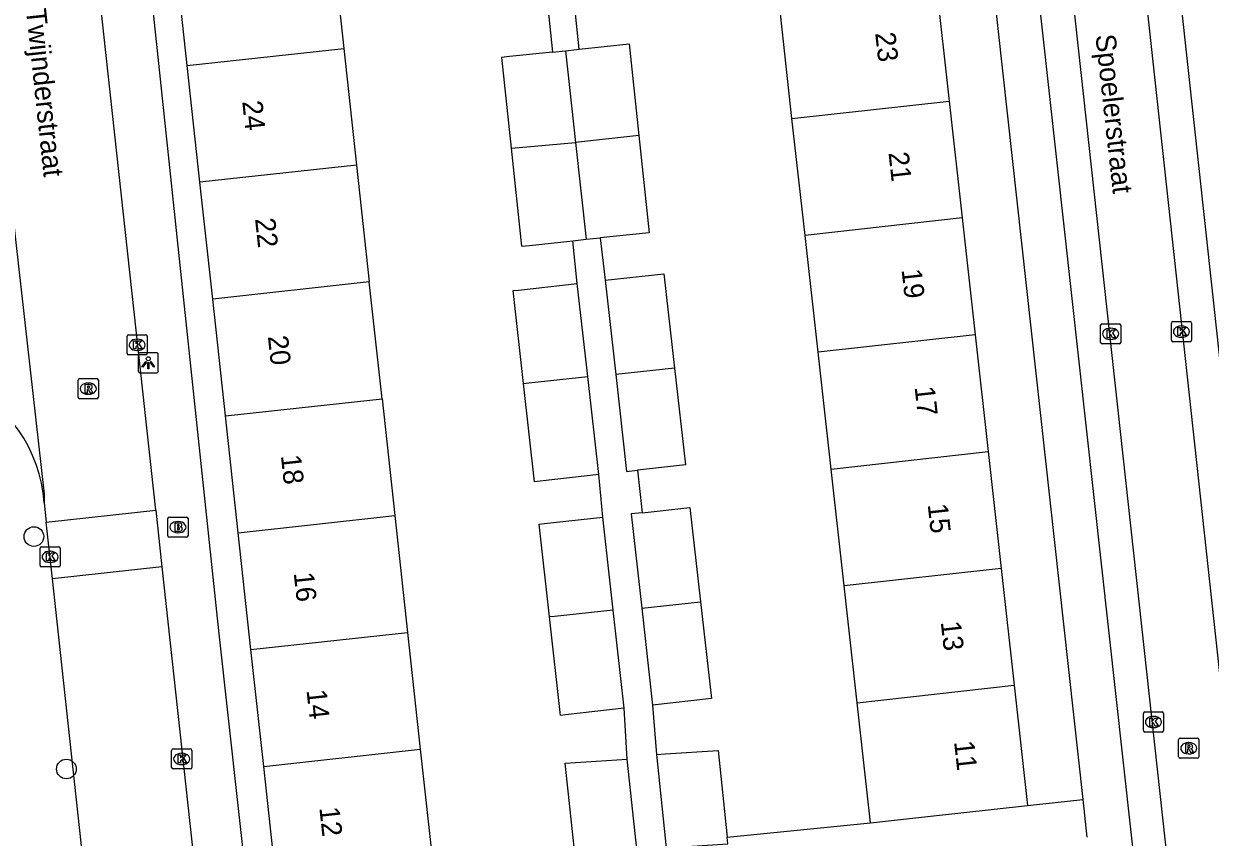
# Model space of a CAD drawing. Extents: x 160026 to 161302, y 384757 to 385701.
# Drawn here: x 161055.6 to 161114.5, y 385122.4 to 385162.9 of the extents above; entities that cross this region are included whole.
import ezdxf

# ---------------------------------------------------------------- set-up
doc = ezdxf.new("R2010")
doc.units = 0
for name, color, linetype in [('IMGEO_Boom', 7, 'Continuous'), ('IMGEO_Brandkraan', 7, 'Continuous'), ('IMGEO_Kolk', 7, 'Continuous'), ('IMGEO_Lichtpunt', 7, 'Continuous'), ('IMGEO_Openbare_ruimte_label', 7, 'Continuous'), ('IMGEO_Pand', 7, 'Continuous'), ('IMGEO_Pand_nummerreeks', 7, 'Continuous'), ('IMGEO_Rijbaan_lokaal_open', 7, 'Continuous'), ('IMGEO_Rioolput', 7, 'Continuous'), ('IMGEO_Voetpad_open', 7, 'Continuous')]:
    doc.layers.add(name, color=color, linetype=linetype)

msp = doc.modelspace()

# ---------------------------------------------------------------- linework, layer by layer
at = {"layer": 'IMGEO_Boom'}
for centre in [(161056.09, 385137.38), (161057.705, 385125.83)]:
    msp.add_circle(centre, 0.489, dxfattribs=at)
at = {"layer": 'IMGEO_Brandkraan'}
for p, q in [((161062.746, 385137.422), (161062.746, 385138.274)), ((161062.821, 385138.348), (161063.673, 385138.348)), ((161063.234, 385138.128), (161063.259, 385138.128)), ((161063.747, 385138.274), (161063.747, 385137.422)), ((161063.257, 385137.568), (161063.232, 385137.568)), ((161063.673, 385137.348), (161062.821, 385137.348))]:
    msp.add_line(p, q, dxfattribs=at)
for points in [[(161062.746, 385137.422), (161062.746, 385138.274)], [(161062.821, 385138.348), (161063.673, 385138.348)], [(161063.094, 385138.048), (161063.094, 385137.648), (161063.307, 385137.648)], [(161063.325, 385138.048), (161063.094, 385138.048)], [(161063.747, 385138.274), (161063.747, 385137.422)], [(161063.273, 385137.967), (161063.219, 385137.967), (161063.219, 385137.891)], [(161063.219, 385137.891), (161063.272, 385137.891)], [(161063.281, 385137.815), (161063.219, 385137.815), (161063.219, 385137.734)], [(161063.219, 385137.734), (161063.281, 385137.734)], [(161063.673, 385137.348), (161062.821, 385137.348)]]:
    msp.add_lwpolyline(points, dxfattribs=at)
for centre, radius, start, end in [((161062.823, 385138.272), 0.0765, 91.55205, 178.44795), ((161062.823, 385138.272), 0.0765, 91.55205, 178.44795), ((161063.329, 385137.903), 0.145, 59.4692, 91.53667), ((161063.354, 385137.95), 0.0922, 285.51372, 58.15012), ((161063.671, 385138.272), 0.0765, 1.55205, 88.44795), ((161063.671, 385138.272), 0.0765, 1.55205, 88.44795), ((161063.274, 385137.929), 0.0379, 267.82845, 90.93552), ((161063.282, 385137.774), 0.0404, 269.87594, 90.50774), ((161063.313, 385137.899), 0.251, 268.66757, 293.53466), ((161063.359, 385137.758), 0.105, 301.31148, 78.98903), ((161062.823, 385137.424), 0.0765, 181.55205, 268.44795), ((161062.823, 385137.424), 0.0765, 181.55205, 268.44795), ((161063.671, 385137.424), 0.0765, 271.55205, 358.44795), ((161063.671, 385137.424), 0.0765, 271.55205, 358.44795)]:
    msp.add_arc(centre, radius, start, end, dxfattribs=at)
for centre, major_axis, ratio, start_param, end_param in [((161063.233, 385137.848), (-0.387, 0.002), 0.722429, 4.712389, 7.853982), ((161063.258, 385137.848), (-0.39, 0.002), 0.717154, 1.570796, 4.712389)]:
    msp.add_ellipse(centre, major_axis=major_axis, ratio=ratio, start_param=start_param, end_param=end_param, dxfattribs=at)
at = {"layer": 'IMGEO_Kolk'}
for p, q in [((161112.657, 385148.063), (161113.509, 385148.063)), ((161109.067, 385147.026), (161109.067, 385147.878)), ((161109.142, 385147.952), (161109.994, 385147.952)), ((161109.555, 385147.732), (161109.58, 385147.732)), ((161110.068, 385147.878), (161110.068, 385147.026)), ((161112.582, 385147.137), (161112.582, 385147.989)), ((161113.07, 385147.843), (161113.095, 385147.843)), ((161113.583, 385147.989), (161113.583, 385147.137)), ((161060.719, 385146.479), (161060.719, 385147.331)), ((161060.794, 385147.405), (161061.646, 385147.405)), ((161061.207, 385147.185), (161061.232, 385147.185)), ((161061.72, 385147.331), (161061.72, 385146.479)), ((161109.994, 385146.952), (161109.142, 385146.952)), ((161109.578, 385147.172), (161109.553, 385147.172)), ((161113.509, 385147.063), (161112.657, 385147.063)), ((161113.093, 385147.283), (161113.068, 385147.283)), ((161061.646, 385146.405), (161060.794, 385146.405)), ((161061.23, 385146.625), (161061.205, 385146.625)), ((161056.471, 385136.87), (161057.323, 385136.87)), ((161056.396, 385135.944), (161056.396, 385136.796)), ((161056.884, 385136.65), (161056.909, 385136.65)), ((161057.397, 385136.796), (161057.397, 385135.944)), ((161057.323, 385135.87), (161056.471, 385135.87)), ((161056.907, 385136.09), (161056.882, 385136.09)), ((161111.268, 385128.664), (161112.12, 385128.664)), ((161111.193, 385127.738), (161111.193, 385128.59)), ((161111.681, 385128.444), (161111.706, 385128.444)), ((161112.194, 385128.59), (161112.194, 385127.738)), ((161112.12, 385127.664), (161111.268, 385127.664)), ((161111.704, 385127.884), (161111.679, 385127.884)), ((161063.008, 385126.831), (161063.86, 385126.831)), ((161062.933, 385125.905), (161062.933, 385126.757)), ((161063.421, 385126.611), (161063.446, 385126.611)), ((161063.934, 385126.757), (161063.934, 385125.905)), ((161063.86, 385125.831), (161063.008, 385125.831)), ((161063.444, 385126.051), (161063.419, 385126.051))]:
    msp.add_line(p, q, dxfattribs=at)
for points in [[(161112.657, 385148.063), (161113.509, 385148.063)], [(161109.067, 385147.026), (161109.067, 385147.878)], [(161109.142, 385147.952), (161109.994, 385147.952)], [(161109.388, 385147.652), (161109.511, 385147.652), (161109.511, 385147.501), (161109.641, 385147.652), (161109.805, 385147.652), (161109.659, 385147.501), (161109.812, 385147.252), (161109.66, 385147.252), (161109.575, 385147.416), (161109.511, 385147.349), (161109.511, 385147.252), (161109.388, 385147.252), (161109.388, 385147.652)], [(161110.068, 385147.878), (161110.068, 385147.026)], [(161112.582, 385147.137), (161112.582, 385147.989)], [(161112.903, 385147.763), (161113.026, 385147.763), (161113.026, 385147.612), (161113.156, 385147.763), (161113.32, 385147.763), (161113.174, 385147.612), (161113.327, 385147.363), (161113.175, 385147.363), (161113.09, 385147.527), (161113.026, 385147.46), (161113.026, 385147.363), (161112.903, 385147.363), (161112.903, 385147.763)], [(161113.583, 385147.989), (161113.583, 385147.137)], [(161060.719, 385146.479), (161060.719, 385147.331)], [(161060.794, 385147.405), (161061.646, 385147.405)], [(161061.04, 385147.105), (161061.163, 385147.105), (161061.163, 385146.954), (161061.293, 385147.105), (161061.457, 385147.105), (161061.311, 385146.954), (161061.464, 385146.705), (161061.312, 385146.705), (161061.227, 385146.869), (161061.163, 385146.802), (161061.163, 385146.705), (161061.04, 385146.705), (161061.04, 385147.105)], [(161061.72, 385147.331), (161061.72, 385146.479)], [(161109.994, 385146.952), (161109.142, 385146.952)], [(161113.509, 385147.063), (161112.657, 385147.063)], [(161061.646, 385146.405), (161060.794, 385146.405)], [(161056.471, 385136.87), (161057.323, 385136.87)], [(161056.396, 385135.944), (161056.396, 385136.796)], [(161056.717, 385136.57), (161056.84, 385136.57), (161056.84, 385136.419), (161056.97, 385136.57), (161057.134, 385136.57), (161056.988, 385136.419), (161057.141, 385136.17), (161056.989, 385136.17), (161056.904, 385136.334), (161056.84, 385136.267), (161056.84, 385136.17), (161056.717, 385136.17), (161056.717, 385136.57)], [(161057.397, 385136.796), (161057.397, 385135.944)], [(161057.323, 385135.87), (161056.471, 385135.87)], [(161111.268, 385128.664), (161112.12, 385128.664)], [(161111.193, 385127.738), (161111.193, 385128.59)], [(161111.514, 385128.364), (161111.637, 385128.364), (161111.637, 385128.213), (161111.767, 385128.364), (161111.931, 385128.364), (161111.785, 385128.213), (161111.938, 385127.964), (161111.786, 385127.964), (161111.701, 385128.128), (161111.637, 385128.061), (161111.637, 385127.964), (161111.514, 385127.964), (161111.514, 385128.364)], [(161112.194, 385128.59), (161112.194, 385127.738)], [(161112.12, 385127.664), (161111.268, 385127.664)], [(161063.008, 385126.831), (161063.86, 385126.831)], [(161062.933, 385125.905), (161062.933, 385126.757)], [(161063.254, 385126.531), (161063.377, 385126.531), (161063.377, 385126.38), (161063.507, 385126.531), (161063.671, 385126.531), (161063.525, 385126.38), (161063.678, 385126.131), (161063.526, 385126.131), (161063.441, 385126.295), (161063.377, 385126.228), (161063.377, 385126.131), (161063.254, 385126.131), (161063.254, 385126.531)], [(161063.934, 385126.757), (161063.934, 385125.905)], [(161063.86, 385125.831), (161063.008, 385125.831)]]:
    msp.add_lwpolyline(points, dxfattribs=at)
for centre, start, end in [((161112.659, 385147.987), 91.55205, 178.44795), ((161112.659, 385147.987), 91.55205, 178.44795), ((161113.507, 385147.987), 1.55205, 88.44795), ((161113.507, 385147.987), 1.55205, 88.44795), ((161109.144, 385147.876), 91.55205, 178.44795), ((161109.144, 385147.876), 91.55205, 178.44795), ((161109.992, 385147.876), 1.55205, 88.44795), ((161109.992, 385147.876), 1.55205, 88.44795), ((161060.796, 385147.329), 91.55205, 178.44795), ((161060.796, 385147.329), 91.55205, 178.44795), ((161061.644, 385147.329), 1.55205, 88.44795), ((161061.644, 385147.329), 1.55205, 88.44795), ((161109.144, 385147.028), 181.55205, 268.44795), ((161109.144, 385147.028), 181.55205, 268.44795), ((161109.992, 385147.028), 271.55205, 358.44795), ((161109.992, 385147.028), 271.55205, 358.44795), ((161112.659, 385147.139), 181.55205, 268.44795), ((161112.659, 385147.139), 181.55205, 268.44795), ((161113.507, 385147.139), 271.55205, 358.44795), ((161113.507, 385147.139), 271.55205, 358.44795), ((161060.796, 385146.481), 181.55205, 268.44795), ((161060.796, 385146.481), 181.55205, 268.44795), ((161061.644, 385146.481), 271.55205, 358.44795), ((161061.644, 385146.481), 271.55205, 358.44795), ((161056.473, 385136.794), 91.55205, 178.44795), ((161056.473, 385136.794), 91.55205, 178.44795), ((161057.321, 385136.794), 1.55205, 88.44795), ((161057.321, 385136.794), 1.55205, 88.44795), ((161056.473, 385135.946), 181.55205, 268.44795), ((161056.473, 385135.946), 181.55205, 268.44795), ((161057.321, 385135.946), 271.55205, 358.44795), ((161057.321, 385135.946), 271.55205, 358.44795), ((161111.27, 385128.588), 91.55205, 178.44795), ((161111.27, 385128.588), 91.55205, 178.44795), ((161112.118, 385128.588), 1.55205, 88.44795), ((161112.118, 385128.588), 1.55205, 88.44795), ((161111.27, 385127.74), 181.55205, 268.44795), ((161111.27, 385127.74), 181.55205, 268.44795), ((161112.118, 385127.74), 271.55205, 358.44795), ((161112.118, 385127.74), 271.55205, 358.44795), ((161063.01, 385126.755), 91.55205, 178.44795), ((161063.01, 385126.755), 91.55205, 178.44795), ((161063.858, 385126.755), 1.55205, 88.44795), ((161063.858, 385126.755), 1.55205, 88.44795), ((161063.01, 385125.907), 181.55205, 268.44795), ((161063.01, 385125.907), 181.55205, 268.44795), ((161063.858, 385125.907), 271.55205, 358.44795), ((161063.858, 385125.907), 271.55205, 358.44795)]:
    msp.add_arc(centre, 0.0765, start, end, dxfattribs=at)
for centre, major_axis, ratio, start_param, end_param in [((161109.554, 385147.452), (-0.387, 0.002), 0.722429, 4.712389, 7.853982), ((161109.579, 385147.452), (-0.39, 0.002), 0.717154, 1.570796, 4.712389), ((161113.069, 385147.563), (-0.387, 0.002), 0.722429, 4.712389, 7.853982), ((161113.094, 385147.563), (-0.39, 0.002), 0.717154, 1.570796, 4.712389), ((161061.206, 385146.905), (-0.387, 0.002), 0.722429, 4.712389, 7.853982), ((161061.231, 385146.905), (-0.39, 0.002), 0.717154, 1.570796, 4.712389), ((161056.883, 385136.37), (-0.387, 0.002), 0.722429, 4.712389, 7.853982), ((161056.908, 385136.37), (-0.39, 0.002), 0.717154, 1.570796, 4.712389), ((161111.68, 385128.164), (-0.387, 0.002), 0.722429, 4.712389, 7.853982), ((161111.705, 385128.164), (-0.39, 0.002), 0.717154, 1.570796, 4.712389), ((161063.42, 385126.331), (-0.387, 0.002), 0.722429, 4.712389, 7.853982), ((161063.445, 385126.331), (-0.39, 0.002), 0.717154, 1.570796, 4.712389)]:
    msp.add_ellipse(centre, major_axis=major_axis, ratio=ratio, start_param=start_param, end_param=end_param, dxfattribs=at)
at = {"layer": 'IMGEO_Lichtpunt'}
for p, q in [((161061.273, 385146.415), (161061.273, 385145.608)), ((161061.273, 385146.415), (161061.273, 385145.608)), ((161062.175, 385146.51), (161061.367, 385146.51)), ((161062.175, 385146.51), (161061.367, 385146.51)), ((161062.269, 385145.608), (161062.269, 385146.415)), ((161062.269, 385145.608), (161062.269, 385146.415)), ((161061.367, 385145.514), (161062.175, 385145.514)), ((161061.367, 385145.514), (161062.175, 385145.514))]:
    msp.add_line(p, q, dxfattribs=at)
for points in [[(161061.647, 385146.079), (161061.686, 385146.051), (161061.498, 385145.789), (161061.46, 385145.816), (161061.647, 385146.079)], [(161061.749, 385146.031), (161061.796, 385146.031), (161061.796, 385145.709), (161061.749, 385145.709), (161061.749, 385146.031)], [(161061.859, 385146.051), (161061.897, 385146.078), (161062.084, 385145.816), (161062.045, 385145.788), (161061.859, 385146.051)]]:
    msp.add_lwpolyline(points, dxfattribs=at)
msp.add_circle((161061.772, 385146.213), 0.0994, dxfattribs=at)
for centre, start, end in [((161061.367, 385146.415), 90, 180), ((161061.367, 385146.415), 90, 180), ((161062.175, 385146.415), 0, 90), ((161062.175, 385146.415), 0, 90), ((161061.367, 385145.608), 180, 270), ((161061.367, 385145.608), 180, 270), ((161062.175, 385145.608), 270, 0), ((161062.175, 385145.608), 270, 360)]:
    msp.add_arc(centre, 0.0946, start, end, dxfattribs=at)
at = {"layer": 'IMGEO_Pand'}
for points in [[(161070.849, 385167.442), (161071.482, 385161.637)], [(161063.706, 385160.789), (161063.073, 385166.594)], [(161100.902, 385164.825), (161101.548, 385159.02)], [(161093.742, 385158.152), (161093.097, 385163.957)], [(161063.706, 385160.789), (161071.482, 385161.637)], [(161071.482, 385161.637), (161072.115, 385155.833)], [(161083.18, 385161.594), (161085.662, 385161.856), (161086.143, 385157.307)], [(161081.849, 385161.453), (161079.711, 385161.227), (161079.322, 385161.186), (161079.798, 385156.68)], [(161081.849, 385161.453), (161082.491, 385161.521)], [(161082.491, 385161.521), (161083.18, 385161.594)], [(161082.491, 385161.521), (161082.994, 385156.957)], [(161064.339, 385154.985), (161063.706, 385160.789)], [(161093.742, 385158.152), (161101.548, 385159.02)], [(161101.548, 385159.02), (161102.193, 385153.214)], [(161094.388, 385152.346), (161093.742, 385158.152)], [(161079.798, 385156.68), (161080.188, 385156.714), (161082.994, 385156.957)], [(161086.143, 385157.307), (161082.994, 385156.957)], [(161082.994, 385156.957), (161083.524, 385152.148)], [(161086.143, 385157.307), (161086.653, 385152.478), (161084.222, 385152.222)], [(161079.798, 385156.68), (161080.313, 385151.808), (161080.702, 385151.849), (161082.854, 385152.077)], [(161072.115, 385155.833), (161064.339, 385154.985)], [(161072.115, 385155.833), (161072.749, 385150.028)], [(161064.973, 385149.18), (161064.339, 385154.985)], [(161102.193, 385153.214), (161094.388, 385152.346)], [(161102.193, 385153.214), (161102.839, 385147.409)], [(161083.524, 385152.148), (161084.222, 385152.222)], [(161095.034, 385146.541), (161094.388, 385152.346)], [(161082.854, 385152.077), (161083.524, 385152.148)], [(161084.459, 385150.113), (161087.378, 385150.441), (161087.905, 385145.748)], [(161072.749, 385150.028), (161064.973, 385149.18)], [(161073.382, 385144.223), (161072.749, 385150.028)], [(161080.407, 385144.989), (161079.889, 385149.6), (161080.16, 385149.63), (161083.079, 385149.958)], [(161083.598, 385145.337), (161083.079, 385149.958)], [(161084.459, 385150.113), (161084.986, 385145.424)], [(161065.606, 385143.375), (161064.973, 385149.18)], [(161102.839, 385147.409), (161095.034, 385146.541)], [(161102.839, 385147.409), (161103.485, 385141.604)], [(161095.68, 385140.736), (161095.034, 385146.541)], [(161087.905, 385145.748), (161084.986, 385145.424)], [(161087.905, 385145.748), (161088.445, 385140.941), (161086.064, 385140.673)], [(161080.407, 385144.989), (161080.678, 385145.019), (161083.598, 385145.337)], [(161084.147, 385140.457), (161083.598, 385145.337)], [(161084.986, 385145.424), (161085.526, 385140.613), (161086.064, 385140.673)], [(161084.147, 385140.457), (161081.228, 385140.129), (161080.956, 385140.098), (161080.407, 385144.989)], [(161065.606, 385143.375), (161073.382, 385144.223)], [(161073.382, 385144.223), (161074.015, 385138.419)], [(161066.239, 385137.571), (161065.606, 385143.375)], [(161095.68, 385140.736), (161103.485, 385141.604)], [(161103.485, 385141.604), (161104.131, 385135.799)], [(161096.326, 385134.931), (161095.68, 385140.736)], [(161086.3, 385138.565), (161088.67, 385138.831), (161089.197, 385134.138)], [(161066.239, 385137.571), (161074.015, 385138.419)], [(161074.015, 385138.419), (161074.649, 385132.614)], [(161081.704, 385133.384), (161081.186, 385137.994), (161081.427, 385138.021), (161084.346, 385138.349)], [(161084.865, 385133.728), (161084.346, 385138.349)], [(161086.3, 385138.565), (161085.751, 385138.503), (161086.278, 385133.814)], [(161066.873, 385131.766), (161066.239, 385137.571)], [(161104.131, 385135.799), (161096.326, 385134.931)], [(161104.131, 385135.799), (161104.777, 385129.993)], [(161096.972, 385129.125), (161096.326, 385134.931)], [(161086.278, 385133.814), (161089.197, 385134.138)], [(161089.197, 385134.138), (161089.737, 385129.331), (161086.818, 385129.003)], [(161084.865, 385133.728), (161081.945, 385133.41), (161081.704, 385133.384)], [(161085.414, 385128.848), (161082.495, 385128.52), (161082.253, 385128.493), (161081.704, 385133.384)], [(161085.414, 385128.848), (161084.865, 385133.728)], [(161086.278, 385133.814), (161086.818, 385129.003)], [(161066.873, 385131.766), (161074.649, 385132.614)], [(161074.649, 385132.614), (161075.282, 385126.81)], [(161067.506, 385125.962), (161066.873, 385131.766)], [(161096.972, 385129.125), (161104.777, 385129.993)], [(161104.777, 385129.993), (161105.442, 385124.017)], [(161097.637, 385123.148), (161096.972, 385129.125)], [(161067.506, 385125.962), (161075.282, 385126.81)], [(161075.282, 385126.81), (161075.934, 385120.831)], [(161082.978, 385121.487), (161082.484, 385126.122), (161085.561, 385126.327)], [(161082.978, 385121.487), (161086.056, 385121.692), (161085.561, 385126.327)], [(161087.012, 385126.548), (161087.443, 385126.577), (161090.073, 385126.752), (161090.524, 385122.439)], [(161087.012, 385126.548), (161087.497, 385121.912), (161090.558, 385122.117), (161090.524, 385122.439)], [(161068.158, 385119.983), (161067.506, 385125.962)], [(161097.637, 385123.148), (161100.473, 385123.464), (161105.442, 385124.017)]]:
    msp.add_lwpolyline(points, dxfattribs=at)
at = {"layer": 'IMGEO_Rijbaan_lokaal_open'}
for points in [[(161104.257, 385195.371), (161116.209, 385086.218)], [(161119.734, 385085.893), (161118.94, 385094.258), (161108.106, 385193.811)], [(161062.14, 385138.694), (161056.441, 385191.005)], [(161054.485, 385158.322), (161056.609, 385139.482), (161056.603, 385139.055)], [(161056.603, 385139.055), (161056.706, 385138.102)], [(161056.706, 385138.102), (161062.14, 385138.694)], [(161062.14, 385138.694), (161062.447, 385135.875)], [(161057.012, 385135.282), (161056.706, 385138.102)], [(161062.447, 385135.875), (161057.012, 385135.282)], [(161062.447, 385135.875), (161068.403, 385081.213)], [(161062.941, 385080.672), (161057.012, 385135.282)]]:
    msp.add_lwpolyline(points, dxfattribs=at)
msp.add_arc((161049.634, 385138.611), 6.983, 3.64696, 67.28186, dxfattribs=at)
at = {"layer": 'IMGEO_Rioolput'}
for p, q in [((161058.293, 385144.302), (161058.293, 385145.154)), ((161058.368, 385145.228), (161059.22, 385145.228)), ((161059.294, 385145.154), (161059.294, 385144.302)), ((161058.781, 385145.008), (161058.806, 385145.008)), ((161059.22, 385144.228), (161058.368, 385144.228)), ((161058.804, 385144.448), (161058.779, 385144.448)), ((161112.945, 385126.436), (161112.945, 385127.288)), ((161113.02, 385127.362), (161113.872, 385127.362)), ((161113.433, 385127.142), (161113.458, 385127.142)), ((161113.946, 385127.288), (161113.946, 385126.436)), ((161113.872, 385126.362), (161113.02, 385126.362)), ((161113.456, 385126.582), (161113.431, 385126.582))]:
    msp.add_line(p, q, dxfattribs=at)
for points in [[(161058.293, 385144.302), (161058.293, 385145.154)], [(161058.368, 385145.228), (161059.22, 385145.228)], [(161059.294, 385145.154), (161059.294, 385144.302)], [(161058.882, 385144.926), (161058.63, 385144.928), (161058.63, 385144.528)], [(161058.63, 385144.528), (161058.754, 385144.528), (161058.754, 385144.69), (161058.765, 385144.69)], [(161058.808, 385144.847), (161058.754, 385144.847), (161058.754, 385144.766)], [(161058.754, 385144.766), (161058.806, 385144.766)], [(161058.812, 385144.661), (161058.883, 385144.528), (161059.023, 385144.528), (161058.958, 385144.654)], [(161059.22, 385144.228), (161058.368, 385144.228)], [(161112.945, 385126.436), (161112.945, 385127.288)], [(161113.02, 385127.362), (161113.872, 385127.362)], [(161113.534, 385127.06), (161113.282, 385127.062), (161113.282, 385126.662)], [(161113.46, 385126.981), (161113.406, 385126.981), (161113.406, 385126.9)], [(161113.406, 385126.9), (161113.458, 385126.9)], [(161113.946, 385127.288), (161113.946, 385126.436)], [(161113.872, 385126.362), (161113.02, 385126.362)], [(161113.282, 385126.662), (161113.406, 385126.662), (161113.406, 385126.824), (161113.417, 385126.824)], [(161113.464, 385126.795), (161113.535, 385126.662), (161113.675, 385126.662), (161113.61, 385126.788)]]:
    msp.add_lwpolyline(points, dxfattribs=at)
for centre, radius, start, end in [((161058.37, 385145.152), 0.0765, 91.55205, 178.44795), ((161058.37, 385145.152), 0.0765, 91.55205, 178.44795), ((161059.218, 385145.152), 0.0765, 1.55205, 88.44795), ((161059.218, 385145.152), 0.0765, 1.55205, 88.44795), ((161058.764, 385144.637), 0.0533, 26.02933, 88.69889), ((161058.79, 385144.955), 0.19, 274.7715, 282.96867), ((161058.814, 385144.751), 0.0964, 77.00612, 93.18647), ((161058.828, 385144.808), 0.0378, 276.66336, 79.67722), ((161058.881, 385144.816), 0.109, 350.36119, 89.41601), ((161058.879, 385144.816), 0.112, 277.58423, 350.98172), ((161058.863, 385144.601), 0.108, 29.51342, 73.79051), ((161058.37, 385144.304), 0.0765, 181.55205, 268.44795), ((161058.37, 385144.304), 0.0765, 181.55205, 268.44795), ((161059.218, 385144.304), 0.0765, 271.55205, 358.44795), ((161059.218, 385144.304), 0.0765, 271.55205, 358.44795), ((161113.022, 385127.286), 0.0765, 91.55205, 178.44795), ((161113.022, 385127.286), 0.0765, 91.55205, 178.44795), ((161113.442, 385127.089), 0.19, 274.7715, 282.96867), ((161113.466, 385126.885), 0.0964, 77.00612, 93.18647), ((161113.48, 385126.942), 0.0378, 276.66336, 79.67722), ((161113.533, 385126.95), 0.109, 350.36119, 89.41601), ((161113.531, 385126.95), 0.112, 277.58423, 350.98172), ((161113.515, 385126.735), 0.108, 29.51342, 73.79051), ((161113.87, 385127.286), 0.0765, 1.55205, 88.44795), ((161113.87, 385127.286), 0.0765, 1.55205, 88.44795), ((161113.022, 385126.438), 0.0765, 181.55205, 268.44795), ((161113.022, 385126.438), 0.0765, 181.55205, 268.44795), ((161113.416, 385126.771), 0.0533, 26.02933, 88.69889), ((161113.87, 385126.438), 0.0765, 271.55205, 358.44795), ((161113.87, 385126.438), 0.0765, 271.55205, 358.44795)]:
    msp.add_arc(centre, radius, start, end, dxfattribs=at)
for centre, major_axis, ratio, start_param, end_param in [((161058.78, 385144.728), (-0.387, 0.002), 0.722429, 4.712389, 7.853982), ((161058.805, 385144.728), (-0.39, 0.002), 0.717154, 1.570796, 4.712389), ((161113.432, 385126.862), (-0.387, 0.002), 0.722429, 4.712389, 7.853982), ((161113.457, 385126.862), (-0.39, 0.002), 0.717154, 1.570796, 4.712389)]:
    msp.add_ellipse(centre, major_axis=major_axis, ratio=ratio, start_param=start_param, end_param=end_param, dxfattribs=at)
at = {"layer": 'IMGEO_Voetpad_open'}
for points in [[(161099.107, 385194.265), (161100.326, 385194.405), (161102.329, 385177.512), (161108.182, 385124.319)], [(161114.262, 385089.435), (161102.859, 385192.672)], [(161110.079, 385191.288), (161120.638, 385094.189), (161121.074, 385088.841)], [(161066.698, 385119.822), (161065.297, 385132.547), (161059.242, 385189.865), (161060.521, 385189.985)], [(161081.614, 385163.676), (161081.849, 385161.453)], [(161083.18, 385161.594), (161082.943, 385163.834)], [(161084.222, 385152.222), (161084.459, 385150.113)], [(161083.079, 385149.958), (161082.854, 385152.077)], [(161084.346, 385138.349), (161084.147, 385140.457)], [(161086.064, 385140.673), (161086.3, 385138.565)], [(161085.561, 385126.327), (161085.414, 385128.848)], [(161086.818, 385129.003), (161087.012, 385126.548)], [(161105.442, 385124.017), (161108.182, 385124.319)], [(161108.182, 385124.319), (161108.389, 385122.436)], [(161090.524, 385122.439), (161097.637, 385123.148)]]:
    msp.add_lwpolyline(points, dxfattribs=at)

# ---------------------------------------------------------------- texts
at = {"layer": 'IMGEO_Openbare_ruimte_label'}
for s, rotation, p in [('Twijnderstraat', 276.08701, (161055.696, 385163.563)), ('Spoelerstraat', 276.31488, (161108.809, 385162.288))]:
    msp.add_text(s, height=1, rotation=rotation, dxfattribs=at).set_placement(p)
at = {"layer": 'IMGEO_Pand_nummerreeks'}
for s, rotation, p in [('23', 276.34872, (161097.872, 385162.396)), ('24', 276.22616, (161066.437, 385158.996)), ('21', 276.34872, (161098.533, 385156.449)), ('22', 276.22616, (161067.073, 385153.166)), ('19', 276.34873, (161099.18, 385150.638)), ('20', 276.22616, (161067.71, 385147.326)), ('17', 276.34872, (161099.829, 385144.804)), ('18', 276.22616, (161068.356, 385141.402)), ('15', 276.34872, (161100.478, 385138.97)), ('16', 276.22616, (161068.993, 385135.571)), ('13', 276.34872, (161101.127, 385133.136)), ('14', 276.22616, (161069.629, 385129.738)), ('11', 276.34872, (161101.788, 385127.189)), ('12', 276.22616, (161070.265, 385123.907))]:
    msp.add_text(s, height=1, rotation=rotation, dxfattribs=at).set_placement(p)

doc.saveas('drawing.dxf')
